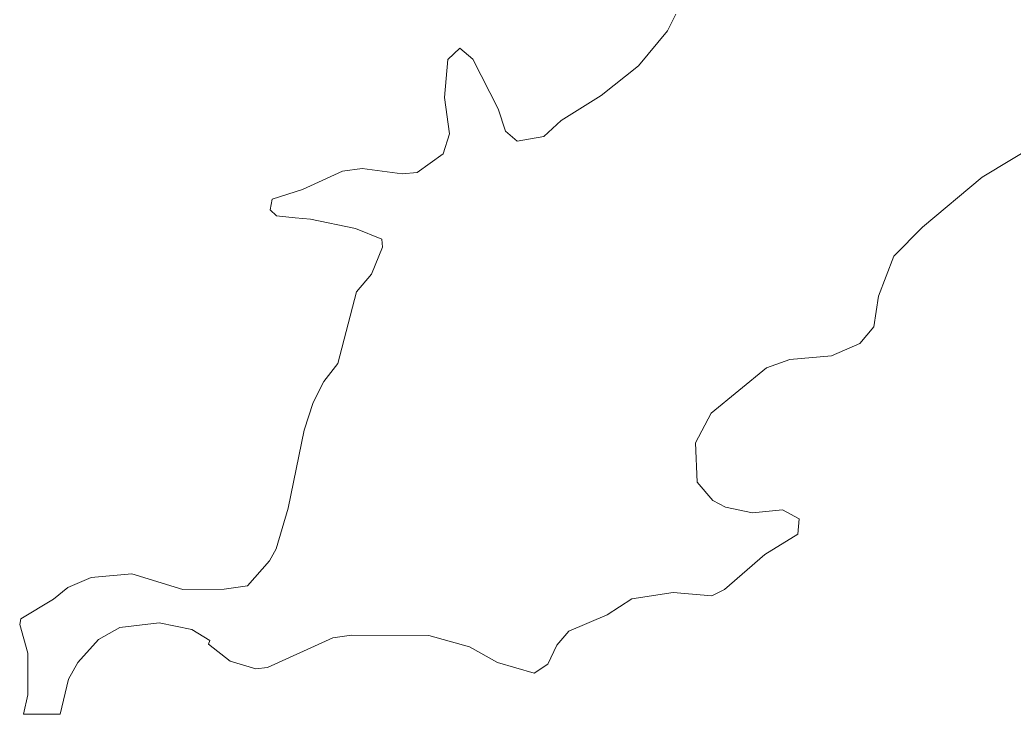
# Model space of a CAD drawing. Extents: x 553962 to 842807, y 8883888 to 9032388.
# Drawn here: x 797856 to 798372, y 9020358 to 9020719 of the extents above; entities that cross this region are included whole.
import ezdxf

# ---------------------------------------------------------------- set-up
doc = ezdxf.new("R2010")
doc.units = 0
doc.header["$LTSCALE"] = 200
doc.layers.add('1', color=7, linetype='Continuous', lineweight=13)

msp = doc.modelspace()

# ---------------------------------------------------------------- linework, layer by layer
at = {"layer": '1'}
for points in [[(798197.2, 9020722), (798192.9, 9020713.3), (798177.7, 9020695.1), (798158.3, 9020679.6), (798137.6, 9020666.6), (798128.5, 9020658.4), (798114.7, 9020656), (798108.6, 9020661.2), (798104.9, 9020672.7), (798091.7, 9020698.6), (798085, 9020704.2), (798078.7, 9020698.3), (798077, 9020678.6), (798079.6, 9020659.7), (798076.2, 9020649.3), (798062.8, 9020639.6), (798055, 9020639), (798034.2, 9020641.8), (798023.9, 9020640.3), (798003.1, 9020630.9), (797987.4, 9020625.9), (797986.4, 9020620.3), (797989.6, 9020617.2), (797999.3, 9020616.2)], [(798197.2, 9020722), (798192.9, 9020713.3), (798177.7, 9020695.1), (798158.3, 9020679.6), (798137.6, 9020666.6), (798128.5, 9020658.4), (798114.7, 9020656), (798108.6, 9020661.2), (798104.9, 9020672.7), (798091.7, 9020698.6), (798085, 9020704.2), (798078.7, 9020698.3), (798077, 9020678.6), (798079.6, 9020659.7), (798076.2, 9020649.3), (798062.8, 9020639.6), (798055, 9020639), (798034.2, 9020641.8), (798023.9, 9020640.3), (798003.1, 9020630.9), (797987.4, 9020625.9), (797986.4, 9020620.3), (797989.6, 9020617.2), (797999.3, 9020616.2)], [(798197.2, 9020722), (798192.9, 9020713.3), (798177.7, 9020695.1), (798158.3, 9020679.6), (798137.6, 9020666.6), (798128.5, 9020658.4), (798114.7, 9020656), (798108.6, 9020661.2), (798104.9, 9020672.7), (798091.7, 9020698.6), (798085, 9020704.2), (798078.7, 9020698.3), (798077, 9020678.6), (798079.6, 9020659.7), (798076.2, 9020649.3), (798062.8, 9020639.6), (798055, 9020639), (798034.2, 9020641.8), (798023.9, 9020640.3), (798003.1, 9020630.9), (797987.4, 9020625.9), (797986.4, 9020620.3), (797989.6, 9020617.2), (797999.3, 9020616.2)], [(798197.2, 9020722), (798192.9, 9020713.3), (798177.7, 9020695.1), (798158.3, 9020679.6), (798137.6, 9020666.6), (798128.5, 9020658.4), (798114.7, 9020656), (798108.6, 9020661.2), (798104.9, 9020672.7), (798091.7, 9020698.6), (798085, 9020704.2), (798078.7, 9020698.3), (798077, 9020678.6), (798079.6, 9020659.7), (798076.2, 9020649.3), (798062.8, 9020639.6), (798055, 9020639), (798034.2, 9020641.8), (798023.9, 9020640.3), (798003.1, 9020630.9), (797987.4, 9020625.9), (797986.4, 9020620.3), (797989.6, 9020617.2), (797999.3, 9020616.2)], [(798207.4, 9020499.3), (798215.6, 9020514.6), (798244.2, 9020538.2), (798256.4, 9020542.5), (798278.1, 9020544.5), (798292.8, 9020550.8), (798300, 9020559.5), (798302.5, 9020575.4), (798310.4, 9020596.2), (798325.4, 9020611.2), (798356.3, 9020637.2), (798402, 9020664.7)], [(798207.4, 9020499.3), (798215.6, 9020514.6), (798244.2, 9020538.2), (798256.4, 9020542.5), (798278.1, 9020544.5), (798292.8, 9020550.8), (798300, 9020559.5), (798302.5, 9020575.4), (798310.4, 9020596.2), (798325.4, 9020611.2), (798356.3, 9020637.2), (798402, 9020664.7)], [(798207.4, 9020499.3), (798215.6, 9020514.6), (798244.2, 9020538.2), (798256.4, 9020542.5), (798278.1, 9020544.5), (798292.8, 9020550.8), (798300, 9020559.5), (798302.5, 9020575.4), (798310.4, 9020596.2), (798325.4, 9020611.2), (798356.3, 9020637.2), (798402, 9020664.7)], [(798207.4, 9020499.3), (798215.6, 9020514.6), (798244.2, 9020538.2), (798256.4, 9020542.5), (798278.1, 9020544.5), (798292.8, 9020550.8), (798300, 9020559.5), (798302.5, 9020575.4), (798310.4, 9020596.2), (798325.4, 9020611.2), (798356.3, 9020637.2), (798402, 9020664.7)], [(797999.3, 9020616.2), (798007.4, 9020615.4), (798030.7, 9020610.6), (798044.4, 9020605), (798044.8, 9020600.9), (798039, 9020586.9), (798031.2, 9020577.6), (798021.5, 9020540.4), (798014.3, 9020531.1), (798008.7, 9020520.1), (798004, 9020505.8), (797995.8, 9020465.3), (797989.5, 9020444.2), (797986, 9020437.9), (797974.6, 9020425), (797962.5, 9020423.2), (797940.9, 9020423), (797914.5, 9020431.2), (797893.4, 9020429.3), (797881.2, 9020424.1), (797873.8, 9020418), (797856.8, 9020407.8), (797856.3, 9020404.8), (797856.3, 9020404.8), (797860.4, 9020389.9), (797860.4, 9020368.3), (797858.2, 9020358.3), (797877.3, 9020358.3)], [(797999.3, 9020616.2), (798007.4, 9020615.4), (798030.7, 9020610.6), (798044.4, 9020605), (798044.8, 9020600.9), (798039, 9020586.9), (798031.2, 9020577.6), (798021.5, 9020540.4), (798014.3, 9020531.1), (798008.7, 9020520.1), (798004, 9020505.8), (797995.8, 9020465.3), (797989.5, 9020444.2), (797986, 9020437.9), (797974.6, 9020425), (797962.5, 9020423.2), (797940.9, 9020423), (797914.5, 9020431.2), (797893.4, 9020429.3), (797881.2, 9020424.1), (797873.8, 9020418), (797856.8, 9020407.8), (797856.3, 9020404.8), (797856.3, 9020404.8), (797860.4, 9020389.9), (797860.4, 9020368.3), (797858.2, 9020358.3), (797877.3, 9020358.3)], [(797999.3, 9020616.2), (798007.4, 9020615.4), (798030.7, 9020610.6), (798044.4, 9020605), (798044.8, 9020600.9), (798039, 9020586.9), (798031.2, 9020577.6), (798021.5, 9020540.4), (798014.3, 9020531.1), (798008.7, 9020520.1), (798004, 9020505.8), (797995.8, 9020465.3), (797989.5, 9020444.2), (797986, 9020437.9), (797974.6, 9020425), (797962.5, 9020423.2), (797940.9, 9020423), (797914.5, 9020431.2), (797893.4, 9020429.3), (797881.2, 9020424.1), (797873.8, 9020418), (797856.8, 9020407.8), (797856.3, 9020404.8), (797856.3, 9020404.8), (797860.4, 9020389.9), (797860.4, 9020368.3), (797858.2, 9020358.3), (797877.3, 9020358.3)], [(797999.3, 9020616.2), (798007.4, 9020615.4), (798030.7, 9020610.6), (798044.4, 9020605), (798044.8, 9020600.9), (798039, 9020586.9), (798031.2, 9020577.6), (798021.5, 9020540.4), (798014.3, 9020531.1), (798008.7, 9020520.1), (798004, 9020505.8), (797995.8, 9020465.3), (797989.5, 9020444.2), (797986, 9020437.9), (797974.6, 9020425), (797962.5, 9020423.2), (797940.9, 9020423), (797914.5, 9020431.2), (797893.4, 9020429.3), (797881.2, 9020424.1), (797873.8, 9020418), (797856.8, 9020407.8), (797856.3, 9020404.8), (797856.3, 9020404.8), (797860.4, 9020389.9), (797860.4, 9020368.3), (797858.2, 9020358.3), (797877.3, 9020358.3)], [(797877.3, 9020358.3), (797881.6, 9020376.5), (797886.4, 9020385.2), (797897.2, 9020397), (797908.2, 9020403.3), (797928.6, 9020405.8), (797945.6, 9020402.2), (797955, 9020396.5), (797954.3, 9020394.7), (797965.6, 9020385.8), (797978.9, 9020381.9), (797984.9, 9020382.6), (798018.9, 9020397.9), (798028.6, 9020399.4), (798068.8, 9020399.2), (798090, 9020393.2), (798104.5, 9020385.2), (798123.5, 9020379.5), (798130.6, 9020384.3), (798135.4, 9020394.2), (798141.5, 9020401.4), (798161.4, 9020409.8), (798174.3, 9020418.2), (798195.8, 9020421.5), (798215.8, 9020419.8), (798222.5, 9020423), (798243.4, 9020441.3), (798260.6, 9020451.8), (798261.2, 9020459.8), (798252.6, 9020464.5), (798237, 9020462.8), (798223, 9020465.8), (798216.4, 9020469.3), (798208.2, 9020478.8), (798207.4, 9020499.3)], [(797877.3, 9020358.3), (797881.6, 9020376.5), (797886.4, 9020385.2), (797897.2, 9020397), (797908.2, 9020403.3), (797928.6, 9020405.8), (797945.6, 9020402.2), (797955, 9020396.5), (797954.3, 9020394.7), (797965.6, 9020385.8), (797978.9, 9020381.9), (797984.9, 9020382.6), (798018.9, 9020397.9), (798028.6, 9020399.4), (798068.8, 9020399.2), (798090, 9020393.2), (798104.5, 9020385.2), (798123.5, 9020379.5), (798130.6, 9020384.3), (798135.4, 9020394.2), (798141.5, 9020401.4), (798161.4, 9020409.8), (798174.3, 9020418.2), (798195.8, 9020421.5), (798215.8, 9020419.8), (798222.5, 9020423), (798243.4, 9020441.3), (798260.6, 9020451.8), (798261.2, 9020459.8), (798252.6, 9020464.5), (798237, 9020462.8), (798223, 9020465.8), (798216.4, 9020469.3), (798208.2, 9020478.8), (798207.4, 9020499.3)], [(797877.3, 9020358.3), (797881.6, 9020376.5), (797886.4, 9020385.2), (797897.2, 9020397), (797908.2, 9020403.3), (797928.6, 9020405.8), (797945.6, 9020402.2), (797955, 9020396.5), (797954.3, 9020394.7), (797965.6, 9020385.8), (797978.9, 9020381.9), (797984.9, 9020382.6), (798018.9, 9020397.9), (798028.6, 9020399.4), (798068.8, 9020399.2), (798090, 9020393.2), (798104.5, 9020385.2), (798123.5, 9020379.5), (798130.6, 9020384.3), (798135.4, 9020394.2), (798141.5, 9020401.4), (798161.4, 9020409.8), (798174.3, 9020418.2), (798195.8, 9020421.5), (798215.8, 9020419.8), (798222.5, 9020423), (798243.4, 9020441.3), (798260.6, 9020451.8), (798261.2, 9020459.8), (798252.6, 9020464.5), (798237, 9020462.8), (798223, 9020465.8), (798216.4, 9020469.3), (798208.2, 9020478.8), (798207.4, 9020499.3)], [(797877.3, 9020358.3), (797881.6, 9020376.5), (797886.4, 9020385.2), (797897.2, 9020397), (797908.2, 9020403.3), (797928.6, 9020405.8), (797945.6, 9020402.2), (797955, 9020396.5), (797954.3, 9020394.7), (797965.6, 9020385.8), (797978.9, 9020381.9), (797984.9, 9020382.6), (798018.9, 9020397.9), (798028.6, 9020399.4), (798068.8, 9020399.2), (798090, 9020393.2), (798104.5, 9020385.2), (798123.5, 9020379.5), (798130.6, 9020384.3), (798135.4, 9020394.2), (798141.5, 9020401.4), (798161.4, 9020409.8), (798174.3, 9020418.2), (798195.8, 9020421.5), (798215.8, 9020419.8), (798222.5, 9020423), (798243.4, 9020441.3), (798260.6, 9020451.8), (798261.2, 9020459.8), (798252.6, 9020464.5), (798237, 9020462.8), (798223, 9020465.8), (798216.4, 9020469.3), (798208.2, 9020478.8), (798207.4, 9020499.3)]]:
    msp.add_lwpolyline(points, dxfattribs=at)

doc.saveas('drawing.dxf')
